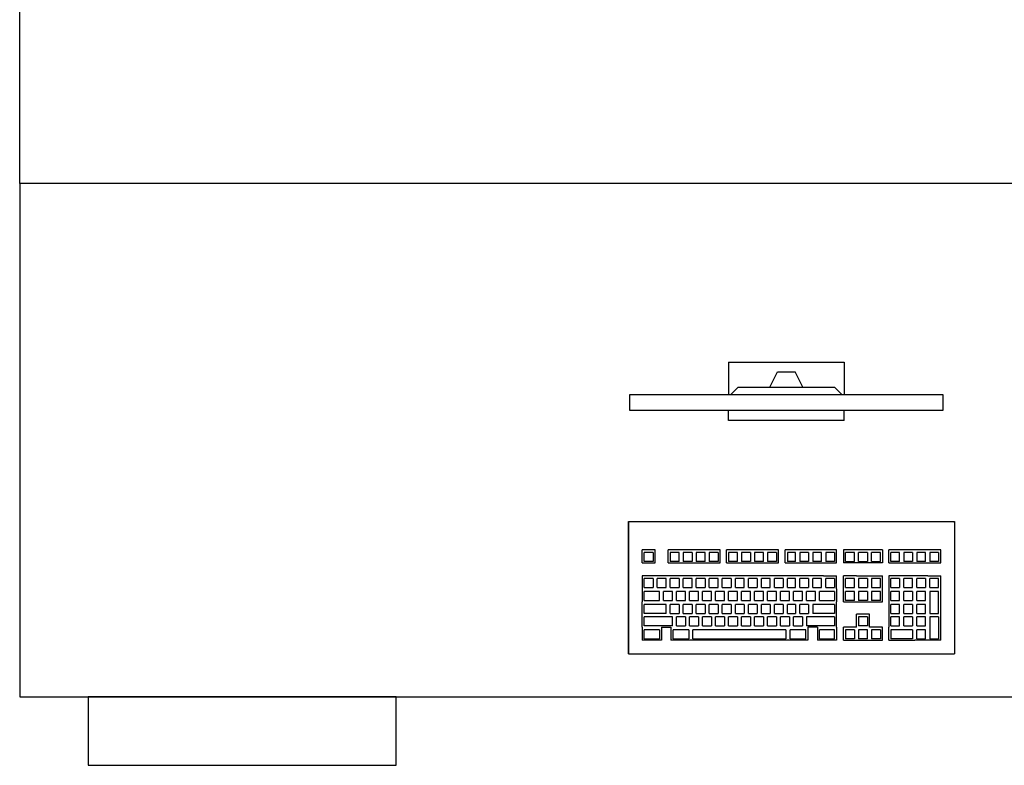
# Model space of a CAD drawing. Header units: millimetres. Extents: x 2886542 to 7567581, y -792623 to 134766.
# Tile 312 of 320: x 4943178 to 4944617, y -343208 to -342119. Entities that reach past the tile are written whole.
import ezdxf

# ---------------------------------------------------------------- set-up
doc = ezdxf.new("R2010")
doc.units = ezdxf.units.MM
doc.layers.add('IN_NS_VYPLNE OTVORU', color=16, linetype='Continuous')

msp = doc.modelspace()

# ---------------------------------------------------------------- linework, layer by layer
at = {"color": 0, "linetype": 'ByBlock', "lineweight": -2}
for p, q in [((4944213.7, -342618.8), (4944382.9, -342618.8)), ((4944213.7, -342618.8), (4944213.7, -342666.4)), ((4944382.9, -342618.8), (4944382.9, -342666.4)), ((4944274.2, -342655.2), (4944285.4, -342632.9)), ((4944285.4, -342632.9), (4944311.2, -342632.9)), ((4944322.3, -342655.2), (4944311.2, -342632.9)), ((4944216.8, -342666.4), (4944228, -342655.2)), ((4944228, -342655.2), (4944368.6, -342655.2)), ((4944379.8, -342666.4), (4944368.6, -342655.2)), ((4944213.7, -342704), (4944213.7, -342688.8)), ((4944382.9, -342704), (4944382.9, -342688.8)), ((4944382.9, -342704), (4944213.7, -342704)), ((4944067.8, -342851.8), (4944543.8, -342851.8)), ((4944067.8, -342852.8), (4944067.8, -342851.8)), ((4944067.8, -342851.8), (4944067.8, -342852.8)), ((4944067.8, -342852.8), (4944067.8, -342851.8)), ((4944067.8, -343044.8), (4944067.8, -342852.8)), ((4944067.8, -342852.8), (4944067.8, -343044.8)), ((4944543.8, -342851.8), (4944543.8, -342852.8)), ((4944543.8, -342851.8), (4944543.8, -342852.8)), ((4944543.8, -342852.8), (4944543.8, -342851.8)), ((4944543.8, -342852.8), (4944543.8, -343044.8)), ((4944543.8, -342852.8), (4944543.8, -343044.8)), ((4944106.8, -342892.8), (4944087.8, -342892.8)), ((4944087.8, -342911.8), (4944087.8, -342892.8)), ((4944106.8, -342911.8), (4944106.8, -342892.8)), ((4944144.8, -342892.8), (4944125.8, -342892.8)), ((4944125.8, -342911.8), (4944125.8, -342892.8)), ((4944163.8, -342892.8), (4944144.8, -342892.8)), ((4944182.8, -342892.8), (4944163.8, -342892.8)), ((4944201.8, -342892.8), (4944182.8, -342892.8)), ((4944201.8, -342911.8), (4944201.8, -342892.8)), ((4944229.8, -342892.8), (4944210.8, -342892.8)), ((4944210.8, -342911.8), (4944210.8, -342892.8)), ((4944248.8, -342892.8), (4944229.8, -342892.8)), ((4944267.8, -342892.8), (4944248.8, -342892.8)), ((4944286.8, -342892.8), (4944267.8, -342892.8)), ((4944286.8, -342911.8), (4944286.8, -342892.8)), ((4944314.8, -342892.8), (4944296.8, -342892.8)), ((4944296.8, -342911.8), (4944296.8, -342892.8)), ((4944333.8, -342892.8), (4944314.8, -342892.8)), ((4944352.8, -342892.8), (4944333.8, -342892.8)), ((4944371.8, -342892.8), (4944352.8, -342892.8)), ((4944371.8, -342911.8), (4944371.8, -342892.8)), ((4944381.8, -342892.8), (4944381.8, -342911.8)), ((4944400.8, -342892.8), (4944381.8, -342892.8)), ((4944419.8, -342892.8), (4944400.8, -342892.8)), ((4944438.8, -342892.8), (4944419.8, -342892.8)), ((4944438.8, -342892.8), (4944438.8, -342911.8)), ((4944466.8, -342892.8), (4944447.8, -342892.8)), ((4944447.8, -342911.8), (4944447.8, -342892.8)), ((4944485.8, -342892.8), (4944466.8, -342892.8)), ((4944504.8, -342892.8), (4944485.8, -342892.8)), ((4944523.8, -342892.8), (4944504.8, -342892.8)), ((4944523.8, -342911.8), (4944523.8, -342892.8)), ((4944103.8, -342896.8), (4944090.8, -342896.8)), ((4944090.8, -342909.8), (4944090.8, -342896.8)), ((4944103.8, -342896.8), (4944103.8, -342909.8)), ((4944141.8, -342896.8), (4944128.8, -342896.8)), ((4944128.8, -342896.8), (4944128.8, -342909.8)), ((4944141.8, -342909.8), (4944141.8, -342896.8)), ((4944160.8, -342896.8), (4944147.8, -342896.8)), ((4944147.8, -342896.8), (4944147.8, -342909.8)), ((4944160.8, -342896.8), (4944160.8, -342909.8)), ((4944179.8, -342896.8), (4944166.8, -342896.8)), ((4944166.8, -342896.8), (4944166.8, -342909.8)), ((4944179.8, -342909.8), (4944179.8, -342896.8)), ((4944198.8, -342896.8), (4944185.8, -342896.8)), ((4944185.8, -342896.8), (4944185.8, -342909.8)), ((4944198.8, -342896.8), (4944198.8, -342909.8)), ((4944226.8, -342896.8), (4944213.8, -342896.8)), ((4944213.8, -342896.8), (4944213.8, -342909.8)), ((4944226.8, -342909.8), (4944226.8, -342896.8)), ((4944245.8, -342896.8), (4944232.8, -342896.8)), ((4944232.8, -342896.8), (4944232.8, -342909.8)), ((4944245.8, -342896.8), (4944245.8, -342909.8)), ((4944264.8, -342896.8), (4944251.8, -342896.8)), ((4944251.8, -342896.8), (4944251.8, -342909.8)), ((4944264.8, -342909.8), (4944264.8, -342896.8)), ((4944283.8, -342896.8), (4944270.8, -342896.8)), ((4944270.8, -342896.8), (4944270.8, -342909.8)), ((4944283.8, -342896.8), (4944283.8, -342909.8)), ((4944311.8, -342896.8), (4944299.8, -342896.8)), ((4944299.8, -342896.8), (4944299.8, -342909.8)), ((4944311.8, -342909.8), (4944311.8, -342896.8)), ((4944330.8, -342896.8), (4944317.8, -342896.8)), ((4944317.8, -342896.8), (4944317.8, -342909.8)), ((4944330.8, -342896.8), (4944330.8, -342909.8)), ((4944349.8, -342896.8), (4944336.8, -342896.8)), ((4944336.8, -342896.8), (4944336.8, -342909.8)), ((4944349.8, -342909.8), (4944349.8, -342896.8)), ((4944368.8, -342896.8), (4944355.8, -342896.8)), ((4944355.8, -342896.8), (4944355.8, -342909.8)), ((4944368.8, -342896.8), (4944368.8, -342909.8)), ((4944384.8, -342909.8), (4944384.8, -342896.8)), ((4944397.8, -342896.8), (4944384.8, -342896.8)), ((4944397.8, -342909.8), (4944397.8, -342896.8)), ((4944403.8, -342909.8), (4944403.8, -342896.8)), ((4944416.8, -342896.8), (4944403.8, -342896.8)), ((4944416.8, -342896.8), (4944416.8, -342909.8)), ((4944422.8, -342909.8), (4944422.8, -342896.8)), ((4944435.8, -342896.8), (4944422.8, -342896.8)), ((4944435.8, -342909.8), (4944435.8, -342896.8)), ((4944463.8, -342896.8), (4944450.8, -342896.8)), ((4944450.8, -342909.8), (4944450.8, -342896.8)), ((4944463.8, -342909.8), (4944463.8, -342896.8)), ((4944482.8, -342896.8), (4944469.8, -342896.8)), ((4944469.8, -342896.8), (4944469.8, -342909.8)), ((4944482.8, -342896.8), (4944482.8, -342909.8)), ((4944501.8, -342896.8), (4944488.8, -342896.8)), ((4944488.8, -342896.8), (4944488.8, -342909.8)), ((4944501.8, -342909.8), (4944501.8, -342896.8)), ((4944520.8, -342896.8), (4944507.8, -342896.8)), ((4944507.8, -342896.8), (4944507.8, -342909.8)), ((4944520.8, -342896.8), (4944520.8, -342909.8)), ((4944087.8, -342911.8), (4944106.8, -342911.8)), ((4944103.8, -342909.8), (4944090.8, -342909.8)), ((4944125.8, -342911.8), (4944144.8, -342911.8)), ((4944141.8, -342909.8), (4944128.8, -342909.8)), ((4944144.8, -342911.8), (4944163.8, -342911.8)), ((4944160.8, -342909.8), (4944147.8, -342909.8)), ((4944163.8, -342911.8), (4944182.8, -342911.8)), ((4944179.8, -342909.8), (4944166.8, -342909.8)), ((4944182.8, -342911.8), (4944201.8, -342911.8)), ((4944198.8, -342909.8), (4944185.8, -342909.8)), ((4944210.8, -342911.8), (4944229.8, -342911.8)), ((4944226.8, -342909.8), (4944213.8, -342909.8)), ((4944229.8, -342911.8), (4944248.8, -342911.8)), ((4944245.8, -342909.8), (4944232.8, -342909.8)), ((4944248.8, -342911.8), (4944267.8, -342911.8)), ((4944264.8, -342909.8), (4944251.8, -342909.8)), ((4944267.8, -342911.8), (4944286.8, -342911.8)), ((4944283.8, -342909.8), (4944270.8, -342909.8)), ((4944296.8, -342911.8), (4944314.8, -342911.8)), ((4944311.8, -342909.8), (4944299.8, -342909.8)), ((4944314.8, -342911.8), (4944333.8, -342911.8)), ((4944330.8, -342909.8), (4944317.8, -342909.8)), ((4944333.8, -342911.8), (4944352.8, -342911.8)), ((4944349.8, -342909.8), (4944336.8, -342909.8)), ((4944352.8, -342911.8), (4944371.8, -342911.8)), ((4944368.8, -342909.8), (4944355.8, -342909.8)), ((4944400.8, -342911.8), (4944381.8, -342911.8)), ((4944384.8, -342909.8), (4944397.8, -342909.8)), ((4944419.8, -342911.8), (4944400.8, -342911.8)), ((4944403.8, -342909.8), (4944416.8, -342909.8)), ((4944438.8, -342911.8), (4944419.8, -342911.8)), ((4944422.8, -342909.8), (4944435.8, -342909.8)), ((4944447.8, -342911.8), (4944466.8, -342911.8)), ((4944463.8, -342909.8), (4944450.8, -342909.8)), ((4944466.8, -342911.8), (4944485.8, -342911.8)), ((4944482.8, -342909.8), (4944469.8, -342909.8)), ((4944485.8, -342911.8), (4944504.8, -342911.8)), ((4944501.8, -342909.8), (4944488.8, -342909.8)), ((4944504.8, -342911.8), (4944523.8, -342911.8)), ((4944520.8, -342909.8), (4944507.8, -342909.8)), ((4944106.8, -342930.8), (4944087.8, -342930.8)), ((4944087.8, -342930.8), (4944087.8, -342949.8)), ((4944103.8, -342934.8), (4944090.8, -342934.8)), ((4944090.8, -342947.8), (4944090.8, -342934.8)), ((4944103.8, -342934.8), (4944103.8, -342947.8)), ((4944125.8, -342930.8), (4944106.8, -342930.8)), ((4944122.8, -342934.8), (4944109.8, -342934.8)), ((4944109.8, -342947.8), (4944109.8, -342934.8)), ((4944122.8, -342947.8), (4944122.8, -342934.8)), ((4944144.8, -342930.8), (4944125.8, -342930.8)), ((4944141.8, -342934.8), (4944128.8, -342934.8)), ((4944128.8, -342947.8), (4944128.8, -342934.8)), ((4944141.8, -342934.8), (4944141.8, -342947.8)), ((4944163.8, -342930.8), (4944144.8, -342930.8)), ((4944160.8, -342934.8), (4944147.8, -342934.8)), ((4944147.8, -342947.8), (4944147.8, -342934.8)), ((4944160.8, -342947.8), (4944160.8, -342934.8)), ((4944182.8, -342930.8), (4944163.8, -342930.8)), ((4944179.8, -342934.8), (4944166.8, -342934.8)), ((4944166.8, -342947.8), (4944166.8, -342934.8)), ((4944179.8, -342934.8), (4944179.8, -342947.8)), ((4944201.8, -342930.8), (4944182.8, -342930.8)), ((4944198.8, -342934.8), (4944185.8, -342934.8)), ((4944185.8, -342947.8), (4944185.8, -342934.8)), ((4944198.8, -342947.8), (4944198.8, -342934.8)), ((4944220.8, -342930.8), (4944201.8, -342930.8)), ((4944217.8, -342934.8), (4944204.8, -342934.8)), ((4944204.8, -342947.8), (4944204.8, -342934.8)), ((4944217.8, -342934.8), (4944217.8, -342947.8)), ((4944239.8, -342930.8), (4944220.8, -342930.8)), ((4944236.8, -342934.8), (4944223.8, -342934.8)), ((4944223.8, -342947.8), (4944223.8, -342934.8)), ((4944236.8, -342947.8), (4944236.8, -342934.8)), ((4944258.8, -342930.8), (4944239.8, -342930.8)), ((4944255.8, -342934.8), (4944242.8, -342934.8)), ((4944242.8, -342947.8), (4944242.8, -342934.8)), ((4944255.8, -342934.8), (4944255.8, -342947.8)), ((4944277.8, -342930.8), (4944258.8, -342930.8)), ((4944274.8, -342934.8), (4944261.8, -342934.8)), ((4944261.8, -342947.8), (4944261.8, -342934.8)), ((4944274.8, -342947.8), (4944274.8, -342934.8)), ((4944296.8, -342930.8), (4944277.8, -342930.8)), ((4944293.8, -342934.8), (4944280.8, -342934.8)), ((4944280.8, -342947.8), (4944280.8, -342934.8)), ((4944293.8, -342934.8), (4944293.8, -342947.8)), ((4944314.8, -342930.8), (4944296.8, -342930.8)), ((4944311.8, -342934.8), (4944299.8, -342934.8)), ((4944299.8, -342947.8), (4944299.8, -342934.8)), ((4944311.8, -342947.8), (4944311.8, -342934.8)), ((4944333.8, -342930.8), (4944314.8, -342930.8)), ((4944330.8, -342934.8), (4944317.8, -342934.8)), ((4944317.8, -342947.8), (4944317.8, -342934.8)), ((4944330.8, -342934.8), (4944330.8, -342947.8)), ((4944352.8, -342930.8), (4944333.8, -342930.8)), ((4944349.8, -342934.8), (4944336.8, -342934.8)), ((4944336.8, -342947.8), (4944336.8, -342934.8)), ((4944349.8, -342947.8), (4944349.8, -342934.8)), ((4944352.8, -342930.8), (4944371.8, -342930.8)), ((4944368.8, -342934.8), (4944355.8, -342934.8)), ((4944355.8, -342947.8), (4944355.8, -342934.8)), ((4944368.8, -342934.8), (4944368.8, -342947.8)), ((4944371.8, -342949.8), (4944371.8, -342930.8)), ((4944400.8, -342930.8), (4944381.8, -342930.8)), ((4944381.8, -342949.8), (4944381.8, -342930.8)), ((4944397.8, -342934.8), (4944384.8, -342934.8)), ((4944384.8, -342947.8), (4944384.8, -342934.8)), ((4944397.8, -342947.8), (4944397.8, -342934.8)), ((4944400.8, -342930.8), (4944419.8, -342930.8)), ((4944416.8, -342934.8), (4944403.8, -342934.8)), ((4944403.8, -342934.8), (4944403.8, -342947.8)), ((4944416.8, -342934.8), (4944416.8, -342947.8)), ((4944419.8, -342930.8), (4944438.8, -342930.8)), ((4944435.8, -342934.8), (4944422.8, -342934.8)), ((4944422.8, -342934.8), (4944422.8, -342947.8)), ((4944435.8, -342947.8), (4944435.8, -342934.8)), ((4944438.8, -342949.8), (4944438.8, -342930.8)), ((4944466.8, -342930.8), (4944447.8, -342930.8)), ((4944447.8, -342930.8), (4944447.8, -342949.8)), ((4944463.8, -342934.8), (4944450.8, -342934.8)), ((4944450.8, -342947.8), (4944450.8, -342934.8)), ((4944463.8, -342934.8), (4944463.8, -342947.8)), ((4944485.8, -342930.8), (4944466.8, -342930.8)), ((4944482.8, -342934.8), (4944469.8, -342934.8)), ((4944469.8, -342947.8), (4944469.8, -342934.8)), ((4944482.8, -342947.8), (4944482.8, -342934.8)), ((4944504.8, -342930.8), (4944485.8, -342930.8)), ((4944501.8, -342934.8), (4944488.8, -342934.8)), ((4944488.8, -342947.8), (4944488.8, -342934.8)), ((4944501.8, -342934.8), (4944501.8, -342947.8)), ((4944504.8, -342930.8), (4944523.8, -342930.8)), ((4944520.8, -342934.8), (4944507.8, -342934.8)), ((4944507.8, -342947.8), (4944507.8, -342934.8)), ((4944520.8, -342947.8), (4944520.8, -342934.8)), ((4944523.8, -342949.8), (4944523.8, -342930.8)), ((4944087.8, -342949.8), (4944087.8, -342968.8)), ((4944090.8, -342947.8), (4944103.8, -342947.8)), ((4944109.8, -342947.8), (4944122.8, -342947.8)), ((4944128.8, -342947.8), (4944141.8, -342947.8)), ((4944147.8, -342947.8), (4944160.8, -342947.8)), ((4944166.8, -342947.8), (4944179.8, -342947.8)), ((4944185.8, -342947.8), (4944198.8, -342947.8)), ((4944204.8, -342947.8), (4944217.8, -342947.8)), ((4944223.8, -342947.8), (4944236.8, -342947.8)), ((4944242.8, -342947.8), (4944255.8, -342947.8)), ((4944261.8, -342947.8), (4944274.8, -342947.8)), ((4944280.8, -342947.8), (4944293.8, -342947.8)), ((4944299.8, -342947.8), (4944311.8, -342947.8)), ((4944317.8, -342947.8), (4944330.8, -342947.8)), ((4944336.8, -342947.8), (4944349.8, -342947.8)), ((4944355.8, -342947.8), (4944368.8, -342947.8)), ((4944371.8, -342949.8), (4944371.8, -342968.8)), ((4944381.8, -342968.8), (4944381.8, -342949.8)), ((4944384.8, -342947.8), (4944397.8, -342947.8)), ((4944403.8, -342947.8), (4944416.8, -342947.8)), ((4944422.8, -342947.8), (4944435.8, -342947.8)), ((4944438.8, -342968.8), (4944438.8, -342949.8)), ((4944447.8, -342949.8), (4944447.8, -342968.8)), ((4944450.8, -342947.8), (4944463.8, -342947.8)), ((4944469.8, -342947.8), (4944482.8, -342947.8)), ((4944488.8, -342947.8), (4944501.8, -342947.8)), ((4944507.8, -342947.8), (4944520.8, -342947.8)), ((4944523.8, -342986.8), (4944523.8, -342949.8)), ((4944090.8, -342966.8), (4944090.8, -342953.8)), ((4944112.8, -342953.8), (4944090.8, -342953.8)), ((4944112.8, -342966.8), (4944112.8, -342953.8)), ((4944131.8, -342953.8), (4944118.8, -342953.8)), ((4944118.8, -342966.8), (4944118.8, -342953.8)), ((4944131.8, -342966.8), (4944131.8, -342953.8)), ((4944137.8, -342966.8), (4944137.8, -342953.8)), ((4944150.8, -342953.8), (4944137.8, -342953.8)), ((4944150.8, -342966.8), (4944150.8, -342953.8)), ((4944156.8, -342966.8), (4944156.8, -342953.8)), ((4944169.8, -342953.8), (4944156.8, -342953.8)), ((4944169.8, -342966.8), (4944169.8, -342953.8)), ((4944188.8, -342953.8), (4944175.8, -342953.8)), ((4944175.8, -342966.8), (4944175.8, -342953.8)), ((4944188.8, -342966.8), (4944188.8, -342953.8)), ((4944194.8, -342966.8), (4944194.8, -342953.8)), ((4944207.8, -342953.8), (4944194.8, -342953.8)), ((4944207.8, -342966.8), (4944207.8, -342953.8)), ((4944226.8, -342953.8), (4944213.8, -342953.8)), ((4944213.8, -342966.8), (4944213.8, -342953.8)), ((4944226.8, -342966.8), (4944226.8, -342953.8)), ((4944232.8, -342966.8), (4944232.8, -342953.8)), ((4944245.8, -342953.8), (4944232.8, -342953.8)), ((4944245.8, -342966.8), (4944245.8, -342953.8)), ((4944251.8, -342966.8), (4944251.8, -342953.8)), ((4944264.8, -342953.8), (4944251.8, -342953.8)), ((4944264.8, -342966.8), (4944264.8, -342953.8)), ((4944283.8, -342953.8), (4944270.8, -342953.8)), ((4944270.8, -342966.8), (4944270.8, -342953.8)), ((4944283.8, -342966.8), (4944283.8, -342953.8)), ((4944289.8, -342966.8), (4944289.8, -342953.8)), ((4944302.8, -342953.8), (4944289.8, -342953.8)), ((4944302.8, -342966.8), (4944302.8, -342953.8)), ((4944321.8, -342953.8), (4944308.8, -342953.8)), ((4944308.8, -342966.8), (4944308.8, -342953.8)), ((4944321.8, -342966.8), (4944321.8, -342953.8)), ((4944327.8, -342966.8), (4944327.8, -342953.8)), ((4944340.8, -342953.8), (4944327.8, -342953.8)), ((4944340.8, -342966.8), (4944340.8, -342953.8)), ((4944346.8, -342966.8), (4944346.8, -342953.8)), ((4944368.8, -342953.8), (4944346.8, -342953.8)), ((4944368.8, -342953.8), (4944368.8, -342966.8)), ((4944397.8, -342953.8), (4944384.8, -342953.8)), ((4944384.8, -342966.8), (4944384.8, -342953.8)), ((4944397.8, -342966.8), (4944397.8, -342953.8)), ((4944416.8, -342953.8), (4944403.8, -342953.8)), ((4944403.8, -342953.8), (4944403.8, -342966.8)), ((4944416.8, -342953.8), (4944416.8, -342966.8)), ((4944435.8, -342953.8), (4944422.8, -342953.8)), ((4944422.8, -342953.8), (4944422.8, -342966.8)), ((4944435.8, -342966.8), (4944435.8, -342953.8)), ((4944450.8, -342966.8), (4944450.8, -342953.8)), ((4944463.8, -342953.8), (4944450.8, -342953.8)), ((4944463.8, -342966.8), (4944463.8, -342953.8)), ((4944469.8, -342966.8), (4944469.8, -342953.8)), ((4944482.8, -342953.8), (4944469.8, -342953.8)), ((4944482.8, -342953.8), (4944482.8, -342966.8)), ((4944488.8, -342966.8), (4944488.8, -342953.8)), ((4944501.8, -342953.8), (4944488.8, -342953.8)), ((4944501.8, -342966.8), (4944501.8, -342953.8)), ((4944520.8, -342953.8), (4944507.8, -342953.8)), ((4944507.8, -342953.8), (4944507.8, -342985.8)), ((4944520.8, -342985.8), (4944520.8, -342953.8)), ((4944087.8, -342986.8), (4944087.8, -342968.8)), ((4944090.8, -342966.8), (4944112.8, -342966.8)), ((4944122.8, -342972.8), (4944090.8, -342972.8)), ((4944090.8, -342985.8), (4944090.8, -342972.8)), ((4944118.8, -342966.8), (4944131.8, -342966.8)), ((4944122.8, -342985.8), (4944122.8, -342972.8)), ((4944141.8, -342972.8), (4944128.8, -342972.8)), ((4944128.8, -342985.8), (4944128.8, -342972.8)), ((4944137.8, -342966.8), (4944150.8, -342966.8)), ((4944141.8, -342972.8), (4944141.8, -342985.8)), ((4944147.8, -342985.8), (4944147.8, -342972.8)), ((4944160.8, -342972.8), (4944147.8, -342972.8)), ((4944156.8, -342966.8), (4944169.8, -342966.8)), ((4944160.8, -342972.8), (4944160.8, -342985.8)), ((4944179.8, -342972.8), (4944166.8, -342972.8)), ((4944166.8, -342985.8), (4944166.8, -342972.8)), ((4944175.8, -342966.8), (4944188.8, -342966.8)), ((4944179.8, -342972.8), (4944179.8, -342985.8)), ((4944185.8, -342985.8), (4944185.8, -342972.8)), ((4944198.8, -342972.8), (4944185.8, -342972.8)), ((4944194.8, -342966.8), (4944207.8, -342966.8)), ((4944198.8, -342972.8), (4944198.8, -342985.8)), ((4944204.8, -342985.8), (4944204.8, -342972.8)), ((4944217.8, -342972.8), (4944204.8, -342972.8)), ((4944213.8, -342966.8), (4944226.8, -342966.8)), ((4944217.8, -342972.8), (4944217.8, -342985.8)), ((4944236.8, -342972.8), (4944223.8, -342972.8)), ((4944223.8, -342985.8), (4944223.8, -342972.8)), ((4944232.8, -342966.8), (4944245.8, -342966.8)), ((4944236.8, -342972.8), (4944236.8, -342985.8)), ((4944242.8, -342985.8), (4944242.8, -342972.8)), ((4944255.8, -342972.8), (4944242.8, -342972.8)), ((4944251.8, -342966.8), (4944264.8, -342966.8)), ((4944255.8, -342972.8), (4944255.8, -342985.8)), ((4944274.8, -342972.8), (4944261.8, -342972.8)), ((4944261.8, -342985.8), (4944261.8, -342972.8)), ((4944270.8, -342966.8), (4944283.8, -342966.8)), ((4944274.8, -342972.8), (4944274.8, -342985.8)), ((4944280.8, -342985.8), (4944280.8, -342972.8)), ((4944293.8, -342972.8), (4944280.8, -342972.8)), ((4944289.8, -342966.8), (4944302.8, -342966.8)), ((4944293.8, -342972.8), (4944293.8, -342985.8)), ((4944299.8, -342985.8), (4944299.8, -342972.8)), ((4944311.8, -342972.8), (4944299.8, -342972.8)), ((4944308.8, -342966.8), (4944321.8, -342966.8)), ((4944311.8, -342972.8), (4944311.8, -342985.8)), ((4944330.8, -342972.8), (4944317.8, -342972.8)), ((4944317.8, -342985.8), (4944317.8, -342972.8)), ((4944327.8, -342966.8), (4944340.8, -342966.8)), ((4944330.8, -342972.8), (4944330.8, -342985.8)), ((4944368.8, -342972.8), (4944336.8, -342972.8)), ((4944336.8, -342972.8), (4944336.8, -342985.8)), ((4944346.8, -342966.8), (4944368.8, -342966.8)), ((4944368.8, -342972.8), (4944368.8, -342985.8)), ((4944371.8, -342986.8), (4944371.8, -342968.8)), ((4944381.8, -342968.8), (4944400.8, -342968.8)), ((4944397.8, -342966.8), (4944384.8, -342966.8)), ((4944400.8, -342968.8), (4944419.8, -342968.8)), ((4944416.8, -342966.8), (4944403.8, -342966.8)), ((4944419.8, -342968.8), (4944438.8, -342968.8)), ((4944435.8, -342966.8), (4944422.8, -342966.8)), ((4944447.8, -342968.8), (4944447.8, -342986.8)), ((4944450.8, -342966.8), (4944463.8, -342966.8)), ((4944450.8, -342985.8), (4944450.8, -342972.8)), ((4944463.8, -342972.8), (4944450.8, -342972.8)), ((4944463.8, -342985.8), (4944463.8, -342972.8)), ((4944469.8, -342966.8), (4944482.8, -342966.8)), ((4944469.8, -342985.8), (4944469.8, -342972.8)), ((4944482.8, -342972.8), (4944469.8, -342972.8)), ((4944482.8, -342972.8), (4944482.8, -342985.8)), ((4944488.8, -342966.8), (4944501.8, -342966.8)), ((4944488.8, -342985.8), (4944488.8, -342972.8)), ((4944501.8, -342972.8), (4944488.8, -342972.8)), ((4944501.8, -342985.8), (4944501.8, -342972.8)), ((4944087.8, -343005.8), (4944087.8, -342986.8)), ((4944122.8, -342985.8), (4944090.8, -342985.8)), ((4944131.8, -342990.8), (4944090.8, -342990.8)), ((4944090.8, -343003.8), (4944090.8, -342990.8)), ((4944128.8, -342985.8), (4944141.8, -342985.8)), ((4944131.8, -343003.8), (4944131.8, -342990.8)), ((4944137.8, -343003.8), (4944137.8, -342990.8)), ((4944150.8, -342990.8), (4944137.8, -342990.8)), ((4944147.8, -342985.8), (4944160.8, -342985.8)), ((4944150.8, -342990.8), (4944150.8, -343003.8)), ((4944156.8, -343003.8), (4944156.8, -342990.8)), ((4944169.8, -342990.8), (4944156.8, -342990.8)), ((4944166.8, -342985.8), (4944179.8, -342985.8)), ((4944169.8, -342990.8), (4944169.8, -343003.8)), ((4944188.8, -342990.8), (4944175.8, -342990.8)), ((4944175.8, -343003.8), (4944175.8, -342990.8)), ((4944185.8, -342985.8), (4944198.8, -342985.8)), ((4944188.8, -342990.8), (4944188.8, -343003.8)), ((4944194.8, -343003.8), (4944194.8, -342990.8)), ((4944207.8, -342990.8), (4944194.8, -342990.8)), ((4944204.8, -342985.8), (4944217.8, -342985.8)), ((4944207.8, -342990.8), (4944207.8, -343003.8)), ((4944226.8, -342990.8), (4944213.8, -342990.8)), ((4944213.8, -343003.8), (4944213.8, -342990.8)), ((4944223.8, -342985.8), (4944236.8, -342985.8)), ((4944226.8, -342990.8), (4944226.8, -343003.8)), ((4944232.8, -343003.8), (4944232.8, -342990.8)), ((4944245.8, -342990.8), (4944232.8, -342990.8)), ((4944242.8, -342985.8), (4944255.8, -342985.8)), ((4944245.8, -342990.8), (4944245.8, -343003.8)), ((4944251.8, -343003.8), (4944251.8, -342990.8)), ((4944264.8, -342990.8), (4944251.8, -342990.8)), ((4944261.8, -342985.8), (4944274.8, -342985.8)), ((4944264.8, -342990.8), (4944264.8, -343003.8)), ((4944283.8, -342990.8), (4944270.8, -342990.8)), ((4944270.8, -343003.8), (4944270.8, -342990.8)), ((4944280.8, -342985.8), (4944293.8, -342985.8)), ((4944283.8, -342990.8), (4944283.8, -343003.8)), ((4944289.8, -343003.8), (4944289.8, -342990.8)), ((4944302.8, -342990.8), (4944289.8, -342990.8)), ((4944299.8, -342985.8), (4944311.8, -342985.8)), ((4944302.8, -342990.8), (4944302.8, -343003.8)), ((4944321.8, -342990.8), (4944308.8, -342990.8)), ((4944308.8, -343003.8), (4944308.8, -342990.8)), ((4944317.8, -342985.8), (4944330.8, -342985.8)), ((4944321.8, -342990.8), (4944321.8, -343003.8)), ((4944368.8, -342990.8), (4944327.8, -342990.8)), ((4944327.8, -342990.8), (4944327.8, -343003.8)), ((4944368.8, -342985.8), (4944336.8, -342985.8)), ((4944368.8, -342990.8), (4944368.8, -343003.8)), ((4944371.8, -343005.8), (4944371.8, -342986.8)), ((4944419.8, -342986.8), (4944400.8, -342986.8)), ((4944400.8, -343005.8), (4944400.8, -342986.8)), ((4944416.8, -342990.8), (4944403.8, -342990.8)), ((4944403.8, -342990.8), (4944403.8, -343003.8)), ((4944416.8, -342990.8), (4944416.8, -343003.8)), ((4944419.8, -343005.8), (4944419.8, -342986.8)), ((4944447.8, -342986.8), (4944447.8, -343005.8)), ((4944450.8, -342985.8), (4944463.8, -342985.8)), ((4944450.8, -343003.8), (4944450.8, -342990.8)), ((4944463.8, -342990.8), (4944450.8, -342990.8)), ((4944463.8, -343003.8), (4944463.8, -342990.8)), ((4944469.8, -342985.8), (4944482.8, -342985.8)), ((4944469.8, -343003.8), (4944469.8, -342990.8)), ((4944482.8, -342990.8), (4944469.8, -342990.8)), ((4944482.8, -342990.8), (4944482.8, -343003.8)), ((4944488.8, -342985.8), (4944501.8, -342985.8)), ((4944488.8, -343003.8), (4944488.8, -342990.8)), ((4944501.8, -342990.8), (4944488.8, -342990.8)), ((4944501.8, -343003.8), (4944501.8, -342990.8)), ((4944507.8, -342985.8), (4944520.8, -342985.8)), ((4944507.8, -342990.8), (4944507.8, -343022.8)), ((4944520.8, -342990.8), (4944507.8, -342990.8)), ((4944520.8, -342990.8), (4944520.8, -343022.8)), ((4944523.8, -343024.8), (4944523.8, -342986.8)), ((4944087.8, -343005.8), (4944087.8, -343024.8)), ((4944131.8, -343003.8), (4944090.8, -343003.8)), ((4944115.8, -343005.8), (4944115.8, -343024.8)), ((4944115.8, -343005.8), (4944129.8, -343005.8)), ((4944129.8, -343005.8), (4944129.8, -343024.8)), ((4944137.8, -343003.8), (4944150.8, -343003.8)), ((4944156.8, -343003.8), (4944169.8, -343003.8)), ((4944175.8, -343003.8), (4944188.8, -343003.8)), ((4944194.8, -343003.8), (4944207.8, -343003.8)), ((4944213.8, -343003.8), (4944226.8, -343003.8)), ((4944232.8, -343003.8), (4944245.8, -343003.8)), ((4944251.8, -343003.8), (4944264.8, -343003.8)), ((4944270.8, -343003.8), (4944283.8, -343003.8)), ((4944289.8, -343003.8), (4944302.8, -343003.8)), ((4944308.8, -343003.8), (4944321.8, -343003.8)), ((4944368.8, -343003.8), (4944327.8, -343003.8)), ((4944329.8, -343005.8), (4944329.8, -343024.8)), ((4944343.8, -343005.8), (4944329.8, -343005.8)), ((4944343.8, -343005.8), (4944343.8, -343024.8)), ((4944371.8, -343005.8), (4944371.8, -343024.8)), ((4944381.8, -343024.8), (4944381.8, -343005.8)), ((4944400.8, -343005.8), (4944381.8, -343005.8)), ((4944416.8, -343003.8), (4944403.8, -343003.8)), ((4944438.8, -343005.8), (4944419.8, -343005.8)), ((4944438.8, -343024.8), (4944438.8, -343005.8)), ((4944447.8, -343024.8), (4944447.8, -343005.8)), ((4944450.8, -343003.8), (4944463.8, -343003.8)), ((4944469.8, -343003.8), (4944482.8, -343003.8)), ((4944488.8, -343003.8), (4944501.8, -343003.8)), ((4944090.8, -343022.8), (4944090.8, -343009.8)), ((4944112.8, -343009.8), (4944090.8, -343009.8)), ((4944090.8, -343022.8), (4944112.8, -343022.8)), ((4944112.8, -343009.8), (4944112.8, -343022.8)), ((4944132.8, -343022.8), (4944132.8, -343009.8)), ((4944155.8, -343009.8), (4944132.8, -343009.8)), ((4944132.8, -343022.8), (4944155.8, -343022.8)), ((4944155.8, -343009.8), (4944155.8, -343022.8)), ((4944161.8, -343022.8), (4944161.8, -343009.8)), ((4944297.8, -343009.8), (4944161.8, -343009.8)), ((4944161.8, -343022.8), (4944297.8, -343022.8)), ((4944297.8, -343009.8), (4944297.8, -343022.8)), ((4944303.8, -343022.8), (4944303.8, -343009.8)), ((4944326.8, -343009.8), (4944303.8, -343009.8)), ((4944303.8, -343022.8), (4944326.8, -343022.8)), ((4944326.8, -343022.8), (4944326.8, -343009.8)), ((4944346.8, -343022.8), (4944346.8, -343009.8)), ((4944368.8, -343009.8), (4944346.8, -343009.8)), ((4944346.8, -343022.8), (4944368.8, -343022.8)), ((4944368.8, -343022.8), (4944368.8, -343009.8)), ((4944384.8, -343009.8), (4944384.8, -343022.8)), ((4944397.8, -343009.8), (4944384.8, -343009.8)), ((4944397.8, -343022.8), (4944384.8, -343022.8)), ((4944397.8, -343009.8), (4944397.8, -343022.8)), ((4944403.8, -343009.8), (4944403.8, -343022.8)), ((4944416.8, -343009.8), (4944403.8, -343009.8)), ((4944416.8, -343022.8), (4944403.8, -343022.8)), ((4944416.8, -343022.8), (4944416.8, -343009.8)), ((4944422.8, -343009.8), (4944422.8, -343022.8)), ((4944435.8, -343009.8), (4944422.8, -343009.8)), ((4944435.8, -343022.8), (4944422.8, -343022.8)), ((4944435.8, -343009.8), (4944435.8, -343022.8)), ((4944450.8, -343009.8), (4944450.8, -343022.8)), ((4944482.8, -343009.8), (4944450.8, -343009.8)), ((4944482.8, -343022.8), (4944450.8, -343022.8)), ((4944482.8, -343009.8), (4944482.8, -343022.8)), ((4944488.8, -343022.8), (4944488.8, -343009.8)), ((4944501.8, -343009.8), (4944488.8, -343009.8)), ((4944488.8, -343022.8), (4944501.8, -343022.8)), ((4944501.8, -343022.8), (4944501.8, -343009.8)), ((4944507.8, -343022.8), (4944520.8, -343022.8)), ((4944115.8, -343024.8), (4944087.8, -343024.8)), ((4944158.8, -343024.8), (4944129.8, -343024.8)), ((4944300.8, -343024.8), (4944158.8, -343024.8)), ((4944329.8, -343024.8), (4944300.8, -343024.8)), ((4944371.8, -343024.8), (4944343.8, -343024.8)), ((4944381.8, -343024.8), (4944400.8, -343024.8)), ((4944400.8, -343024.8), (4944419.8, -343024.8)), ((4944419.8, -343024.8), (4944438.8, -343024.8)), ((4944447.8, -343024.8), (4944485.8, -343024.8)), ((4944504.8, -343024.8), (4944485.8, -343024.8)), ((4944523.8, -343024.8), (4944504.8, -343024.8)), ((4944067.8, -343044.8), (4944543.8, -343044.8))]:
    msp.add_line(p, q, dxfattribs=at)
msp.add_lwpolyline([(4944069.2, -342688.8), (4944527.4, -342688.8), (4944527.4, -342666.4), (4944069.2, -342666.4)], close=True, dxfattribs=at)
at = {"layer": 'IN_NS_VYPLNE OTVORU', "color": 0, "ltscale": 10}
for p, q in [((4943178.4, -342357.7), (4943178.4, -341607.7)), ((4944878.4, -342357.7), (4943178.4, -342357.7)), ((4943178.4, -342357.7), (4943178.4, -343107.7)), ((4944878.4, -342357.7), (4943178.4, -342357.7)), ((4943178.4, -343107.7), (4944878.4, -343107.7)), ((4943728.4, -343107.7), (4943278.4, -343107.7)), ((4943278.4, -343107.7), (4943278.4, -343207.7)), ((4943728.4, -343207.7), (4943728.4, -343107.7)), ((4943278.4, -343207.7), (4943728.4, -343207.7))]:
    msp.add_line(p, q, dxfattribs=at)

doc.saveas('drawing.dxf')
